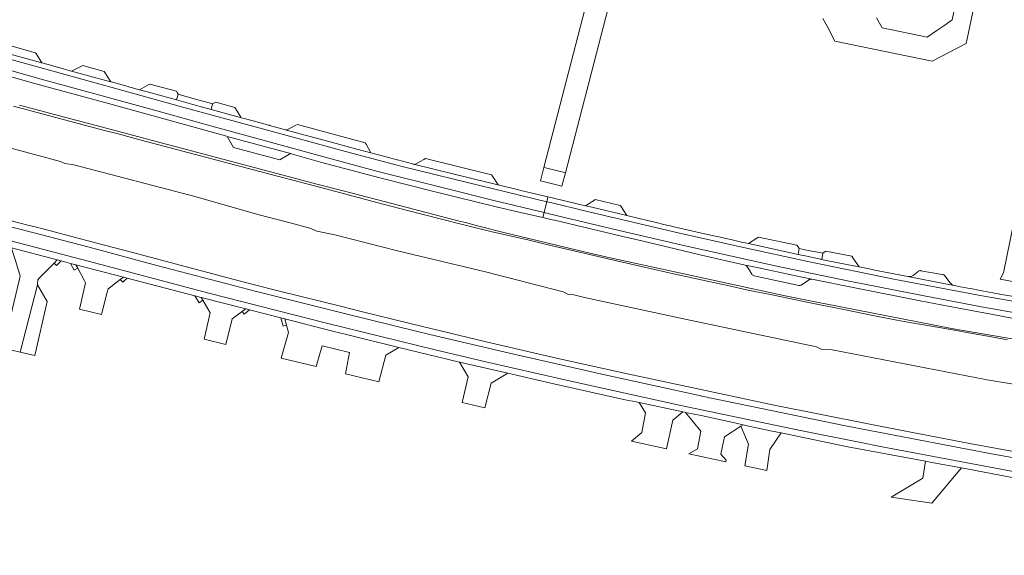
# Model space of a CAD drawing. Header units: metres. Extents: x 166325 to 190320, y 381923 to 404576.
# Tile 1047 of 1056: x 183725 to 183991, y 384956 to 385101. Entities that reach past the tile are written whole.
import ezdxf

# ---------------------------------------------------------------- set-up
doc = ezdxf.new("R2010")
doc.units = ezdxf.units.M
for name, color, linetype, lineweight in [('B-WE-VH-VERHARDING_ASFALT-GV', 8, 'Continuous', 18), ('B-WE-VH-VERHARDING_BETON-GV', 8, 'Continuous', 18), ('B-WE-VH-VERHARDING_BETONSTRAATSTEEN-GV', 8, 'Continuous', 18), ('B-WE-VH-VERHARDING_GESLOTEN-GV', 8, 'Continuous', 18), ('B-WE-VH-VERHARDING_HALFVERHARDING-GV', 8, 'Continuous', 18)]:
    doc.layers.add(name, color=color, linetype=linetype, lineweight=lineweight)

msp = doc.modelspace()

# ---------------------------------------------------------------- linework, layer by layer
at = {"layer": 'B-WE-VH-VERHARDING_ASFALT-GV', "flags": 128}
msp.add_lwpolyline([(183872.556, 385059.473), (183886.097, 385111.646), (183882.97, 385111.327), (183879.694, 385110.992), (183866.756, 385060.901), (183866.8, 385060.89), (183872.285, 385059.54)], close=True, dxfattribs=at)
msp.add_lwpolyline([(183872.556, 385059.473), (183886.097, 385111.646), (183882.97, 385111.327), (183879.694, 385110.992), (183866.756, 385060.901), (183866.8, 385060.89), (183872.285, 385059.54)], close=True, dxfattribs=at)
for points in [[(183866.776, 385048.724), (183853.247, 385051.994), (183839.198, 385055.434), (183821.824, 385059.828), (183808.238, 385063.499), (183790.517, 385068.327), (183777.017, 385072.056), (183761.465, 385076.334), (183746.375, 385080.526), (183730.881, 385084.775), (183717.179, 385088.591), (183701.222, 385092.956), (183683.993, 385097.697), (183674.163, 385100.392)], [(183866.776, 385048.724), (183853.247, 385051.994), (183839.198, 385055.434), (183821.824, 385059.828), (183808.238, 385063.499), (183790.517, 385068.327), (183777.017, 385072.056), (183761.465, 385076.334), (183746.375, 385080.526), (183730.881, 385084.775), (183717.179, 385088.591), (183701.222, 385092.956), (183683.993, 385097.697), (183674.163, 385100.392)], [(183675.459, 385098.383), (183703.347, 385090.681), (183704.185, 385090.454), (183721.421, 385085.778), (183721.674, 385085.709), (183724.617, 385084.878), (183729.451, 385083.512), (183749.021, 385078.135), (183780.675, 385069.434), (183781.173, 385069.298), (183798.286, 385064.624), (183798.771, 385064.491), (183806.402, 385062.352), (183822.359, 385058.131), (183837.391, 385054.287), (183854.158, 385050.153), (183860.381, 385048.731), (183866.437, 385047.347), (183866.776, 385048.724)], [(183675.459, 385098.383), (183703.347, 385090.681), (183704.185, 385090.454), (183721.421, 385085.778), (183721.674, 385085.709), (183724.617, 385084.878), (183729.451, 385083.512), (183749.021, 385078.135), (183780.675, 385069.434), (183781.173, 385069.298), (183798.286, 385064.624), (183798.771, 385064.491), (183806.402, 385062.352), (183822.359, 385058.131), (183837.391, 385054.287), (183854.158, 385050.153), (183860.381, 385048.731), (183866.437, 385047.347), (183866.776, 385048.724)], [(183709.787, 385093.606), (183725.6, 385089.241), (183740.632, 385085.108), (183756.213, 385080.771), (183769.771, 385077.013), (183785.381, 385072.764), (183798.967, 385069.035), (183813.103, 385065.219), (183828.106, 385061.259), (183842.386, 385057.703), (183867.492, 385051.637), (183867.812, 385052.934), (183860.504, 385054.694), (183859.9, 385054.84), (183854.338, 385056.18), (183851.696, 385056.816), (183831.817, 385061.683), (183831.636, 385061.728), (183831.579, 385061.743), (183831.227, 385061.837), (183827.18, 385062.923), (183826.971, 385062.979), (183826.949, 385062.985), (183825.11, 385063.478), (183819.937, 385064.866), (183816.185, 385065.872), (183808.602, 385067.907), (183797.211, 385070.999), (183797.04, 385071.045), (183796.879, 385071.089), (183792.603, 385072.25), (183792.466, 385072.287), (183792.439, 385072.294), (183790.027, 385072.949), (183789.327, 385073.139), (183788.848, 385073.269), (183785.032, 385074.305), (183784.925, 385074.334), (183784.71, 385074.392), (183784.392, 385074.478), (183783.39, 385074.754), (183776.794, 385076.567), (183774.445, 385077.213), (183771.832, 385077.932), (183768.054, 385078.97), (183767.469, 385079.131), (183760.828, 385080.957), (183757.452, 385081.885), (183755.169, 385082.513), (183754.766, 385082.623), (183754.355, 385082.736), (183750.752, 385083.726), (183749.778, 385083.994), (183749.65, 385084.029), (183745.615, 385085.138), (183739.043, 385086.945), (183738.093, 385087.206), (183737.461, 385087.379), (183736.788, 385087.564), (183732.769, 385088.668), (183731.017, 385089.15), (183719.464, 385092.324)], [(183717.179, 385088.591), (183730.881, 385084.775), (183746.375, 385080.526), (183761.465, 385076.334), (183777.017, 385072.056), (183790.517, 385068.327), (183808.238, 385063.499), (183821.824, 385059.828), (183839.198, 385055.434), (183853.247, 385051.994), (183866.776, 385048.724), (183867.417, 385051.332), (183867.492, 385051.637), (183842.386, 385057.703), (183828.106, 385061.259), (183813.103, 385065.219), (183798.967, 385069.035), (183785.381, 385072.764), (183769.771, 385077.013), (183756.213, 385080.771), (183740.632, 385085.108), (183725.6, 385089.241), (183709.787, 385093.606)], [(183709.787, 385093.606), (183725.6, 385089.241), (183740.632, 385085.108), (183756.213, 385080.771), (183769.771, 385077.013), (183785.381, 385072.764), (183798.967, 385069.035), (183813.103, 385065.219), (183828.106, 385061.259), (183842.386, 385057.703), (183867.492, 385051.637), (183867.812, 385052.934), (183860.504, 385054.694), (183859.9, 385054.84), (183854.338, 385056.18), (183851.696, 385056.816), (183831.817, 385061.683), (183831.636, 385061.728), (183831.579, 385061.743), (183831.227, 385061.837), (183827.18, 385062.923), (183826.971, 385062.979), (183826.949, 385062.985), (183825.11, 385063.478), (183819.937, 385064.866), (183816.185, 385065.872), (183808.602, 385067.907), (183797.211, 385070.999), (183797.04, 385071.045), (183796.879, 385071.089), (183792.603, 385072.25), (183792.466, 385072.287), (183792.439, 385072.294), (183790.027, 385072.949), (183789.327, 385073.139), (183788.848, 385073.269), (183785.032, 385074.305), (183784.925, 385074.334), (183784.71, 385074.392), (183784.392, 385074.478), (183783.39, 385074.754), (183776.794, 385076.567), (183774.445, 385077.213), (183771.832, 385077.932), (183768.054, 385078.97), (183767.469, 385079.131), (183760.828, 385080.957), (183757.452, 385081.885), (183755.169, 385082.513), (183754.766, 385082.623), (183754.355, 385082.736), (183750.752, 385083.726), (183749.778, 385083.994), (183749.65, 385084.029), (183745.615, 385085.138), (183739.043, 385086.945), (183738.093, 385087.206), (183737.461, 385087.379), (183736.788, 385087.564), (183732.769, 385088.668), (183731.017, 385089.15), (183719.464, 385092.324)], [(183717.179, 385088.591), (183730.881, 385084.775), (183746.375, 385080.526), (183761.465, 385076.334), (183777.017, 385072.056), (183790.517, 385068.327), (183808.238, 385063.499), (183821.824, 385059.828), (183839.198, 385055.434), (183853.247, 385051.994), (183866.776, 385048.724), (183867.417, 385051.332), (183867.492, 385051.637), (183842.386, 385057.703), (183828.106, 385061.259), (183813.103, 385065.219), (183798.967, 385069.035), (183785.381, 385072.764), (183769.771, 385077.013), (183756.213, 385080.771), (183740.632, 385085.108), (183725.6, 385089.241), (183709.787, 385093.606)], [(183998.206, 385068.152), (183990.913, 385032.403), (183990.029, 385030.716), (183993.35, 385030.111)], [(183998.206, 385068.152), (183990.913, 385032.403), (183990.029, 385030.716), (183993.35, 385030.111)], [(183996.078, 385025.642), (183990.975, 385026.496), (183988.489, 385026.959), (183986.634, 385027.305), (183984.644, 385027.676), (183982.029, 385028.163), (183981.316, 385028.296), (183979.366, 385028.659), (183977.216, 385029.073), (183977.05, 385029.105), (183975.248, 385029.452), (183965.55, 385031.318), (183965.202, 385031.385), (183964.135, 385031.591), (183960.004, 385032.386), (183956.089, 385033.171), (183955.534, 385033.282), (183951.909, 385034.009), (183951.437, 385034.103), (183942.605, 385035.874), (183941.84, 385036.027), (183941.626, 385036.07), (183941.445, 385036.109), (183937.782, 385036.902), (183935.428, 385037.412), (183921.989, 385040.322), (183921.15, 385040.504), (183920.472, 385040.658), (183918.016, 385041.216), (183915.179, 385041.86), (183914.87, 385041.93), (183910.171, 385042.998), (183901.531, 385044.961), (183900.973, 385045.087), (183899.956, 385045.329), (183899.912, 385045.339), (183896.32, 385046.191), (183895.069, 385046.488), (183889.157, 385047.89), (183879.662, 385050.142), (183878.023, 385050.528), (183875.962, 385051.014), (183874.994, 385051.242), (183867.812, 385052.934), (183867.492, 385051.637), (183869.296, 385051.201), (183877.373, 385049.253), (183903.05, 385043.221), (183920.666, 385039.271), (183938.069, 385035.481), (183961.771, 385030.623), (183985.153, 385026.192), (184007.52, 385022.295)], [(183996.078, 385025.642), (183990.975, 385026.496), (183988.489, 385026.959), (183986.634, 385027.305), (183984.644, 385027.676), (183982.029, 385028.163), (183981.316, 385028.296), (183979.366, 385028.659), (183977.216, 385029.073), (183977.05, 385029.105), (183975.248, 385029.452), (183965.55, 385031.318), (183965.202, 385031.385), (183964.135, 385031.591), (183960.004, 385032.386), (183956.089, 385033.171), (183955.534, 385033.282), (183951.909, 385034.009), (183951.437, 385034.103), (183942.605, 385035.874), (183941.84, 385036.027), (183941.626, 385036.07), (183941.445, 385036.109), (183937.782, 385036.902), (183935.428, 385037.412), (183921.989, 385040.322), (183921.15, 385040.504), (183920.472, 385040.658), (183918.016, 385041.216), (183915.179, 385041.86), (183914.87, 385041.93), (183910.171, 385042.998), (183901.531, 385044.961), (183900.973, 385045.087), (183899.956, 385045.329), (183899.912, 385045.339), (183896.32, 385046.191), (183895.069, 385046.488), (183889.157, 385047.89), (183879.662, 385050.142), (183878.023, 385050.528), (183875.962, 385051.014), (183874.994, 385051.242), (183867.812, 385052.934), (183867.492, 385051.637), (183869.296, 385051.201), (183877.373, 385049.253), (183903.05, 385043.221), (183920.666, 385039.271), (183938.069, 385035.481), (183961.771, 385030.623), (183985.153, 385026.192), (184007.52, 385022.295)], [(184007.52, 385022.295), (183985.153, 385026.192), (183961.771, 385030.623), (183938.069, 385035.481), (183920.666, 385039.271), (183903.05, 385043.221), (183877.373, 385049.253), (183869.296, 385051.201), (183867.492, 385051.637), (183867.417, 385051.332), (183866.776, 385048.724), (183870.434, 385047.84), (183888.624, 385043.515), (183903.723, 385040.004), (183929.202, 385034.342), (183949.246, 385030.152), (183969.064, 385026.264), (183985.031, 385023.244), (184005.414, 385019.658)], [(184007.52, 385022.295), (183985.153, 385026.192), (183961.771, 385030.623), (183938.069, 385035.481), (183920.666, 385039.271), (183903.05, 385043.221), (183877.373, 385049.253), (183869.296, 385051.201), (183867.492, 385051.637), (183867.417, 385051.332), (183866.776, 385048.724), (183870.434, 385047.84), (183888.624, 385043.515), (183903.723, 385040.004), (183929.202, 385034.342), (183949.246, 385030.152), (183969.064, 385026.264), (183985.031, 385023.244), (184005.414, 385019.658)], [(184005.414, 385019.658), (183985.031, 385023.244), (183969.064, 385026.264), (183949.246, 385030.152), (183929.202, 385034.342), (183903.723, 385040.004), (183888.624, 385043.515), (183870.434, 385047.84), (183866.776, 385048.724), (183866.437, 385047.347), (183868.991, 385046.763), (183868.995, 385046.761), (183869.603, 385046.617), (183888.109, 385042.241), (183893.199, 385041.064), (183909.338, 385037.206), (183921.163, 385034.529), (183922.642, 385034.194), (183936.059, 385031.309), (183939.121, 385030.689), (183950.767, 385028.332), (183968.433, 385024.862), (183975.968, 385023.455), (183985.658, 385021.627), (183987.196, 385021.337), (183993.237, 385020.198)], [(184005.414, 385019.658), (183985.031, 385023.244), (183969.064, 385026.264), (183949.246, 385030.152), (183929.202, 385034.342), (183903.723, 385040.004), (183888.624, 385043.515), (183870.434, 385047.84), (183866.776, 385048.724), (183866.437, 385047.347), (183868.991, 385046.763), (183868.995, 385046.761), (183869.603, 385046.617), (183888.109, 385042.241), (183893.199, 385041.064), (183909.338, 385037.206), (183921.163, 385034.529), (183922.642, 385034.194), (183936.059, 385031.309), (183939.121, 385030.689), (183950.767, 385028.332), (183968.433, 385024.862), (183975.968, 385023.455), (183985.658, 385021.627), (183987.196, 385021.337), (183993.237, 385020.198)], [(183720.131, 385045.522), (183728.221, 385043.432), (183743.815, 385039.313), (183762.098, 385034.416), (183789.065, 385027.331), (183812.841, 385021.395), (183832.202, 385016.614), (183835.93, 385015.744), (183857.404, 385010.676), (183882.378, 385005.028), (183909.112, 384999.15)], [(183728.221, 385043.432), (183720.131, 385045.522)], [(183720.131, 385045.522), (183728.221, 385043.432), (183743.815, 385039.313), (183762.098, 385034.416), (183789.065, 385027.331), (183812.841, 385021.395), (183832.202, 385016.614), (183835.93, 385015.744), (183857.404, 385010.676), (183882.378, 385005.028), (183909.112, 384999.15)], [(183728.221, 385043.432), (183720.131, 385045.522)], [(183909.112, 384999.15), (183882.378, 385005.028), (183857.404, 385010.676), (183835.93, 385015.744), (183832.202, 385016.614), (183812.841, 385021.395), (183789.065, 385027.331), (183762.098, 385034.416), (183743.815, 385039.313), (183728.221, 385043.432)], [(183909.112, 384999.15), (183882.378, 385005.028), (183857.404, 385010.676), (183835.93, 385015.744), (183832.202, 385016.614), (183812.841, 385021.395), (183789.065, 385027.331), (183762.098, 385034.416), (183743.815, 385039.313), (183728.221, 385043.432)], [(183720.553, 385041.613), (183747.021, 385034.652), (183776.205, 385026.924), (183807.939, 385018.826), (183837.37, 385011.625), (183851.047, 385008.372), (183872.364, 385003.524), (183903.758, 384996.571), (183923.146, 384992.482), (183936.12, 384989.849), (183951.9, 384986.646), (183958.132, 384985.382), (183993.097, 384978.859), (184026.587, 384972.955), (184044.28, 384969.963), (184059.619, 384967.493), (184133.096, 384956.094)], [(183993.097, 384978.859), (183958.132, 384985.382), (183951.9, 384986.646), (183936.12, 384989.849), (183923.146, 384992.482), (183903.758, 384996.571), (183872.364, 385003.524), (183851.047, 385008.372), (183837.37, 385011.625), (183807.939, 385018.826), (183776.205, 385026.924), (183747.021, 385034.652), (183720.553, 385041.613)], [(183720.553, 385041.613), (183747.021, 385034.652), (183776.205, 385026.924), (183807.939, 385018.826), (183837.37, 385011.625), (183851.047, 385008.372), (183872.364, 385003.524), (183903.758, 384996.571), (183923.146, 384992.482), (183936.12, 384989.849), (183951.9, 384986.646), (183958.132, 384985.382), (183993.097, 384978.859), (184026.587, 384972.955), (184044.28, 384969.963), (184059.619, 384967.493), (184133.096, 384956.094)], [(183993.097, 384978.859), (183958.132, 384985.382), (183951.9, 384986.646), (183936.12, 384989.849), (183923.146, 384992.482), (183903.758, 384996.571), (183872.364, 385003.524), (183851.047, 385008.372), (183837.37, 385011.625), (183807.939, 385018.826), (183776.205, 385026.924), (183747.021, 385034.652), (183720.553, 385041.613)], [(184006.064, 384981.9), (183987.732, 384985.229), (183982.335, 384986.209), (183965.911, 384989.363), (183954.331, 384991.586), (183928.975, 384996.66), (183889.354, 385005.134), (183870.157, 385009.394), (183851.137, 385013.798), (183830.983, 385018.601), (183817.012, 385022.062), (183812.106, 385023.277), (183795.281, 385027.475), (183788.186, 385029.245), (183781.308, 385031.084), (183774.16, 385032.995), (183754.886, 385038.059), (183745.563, 385040.508)], [(184006.064, 384981.9), (183987.732, 384985.229), (183982.335, 384986.209), (183965.911, 384989.363), (183954.331, 384991.586), (183928.975, 384996.66), (183889.354, 385005.134), (183870.157, 385009.394), (183851.137, 385013.798), (183830.983, 385018.601), (183817.012, 385022.062), (183812.106, 385023.277), (183795.281, 385027.475), (183788.186, 385029.245), (183781.308, 385031.084), (183774.16, 385032.995), (183754.886, 385038.059), (183745.563, 385040.508)], [(183722.876, 385039.135), (183735.219, 385035.914), (183736.249, 385035.646), (183738.797, 385034.984), (183740.252, 385034.605), (183753.135, 385031.254), (183754.098, 385031.002), (183772.401, 385026.223), (183774.093, 385025.781), (183786.187, 385022.649), (183787.189, 385022.392), (183795.597, 385020.239), (183796.728, 385019.949), (183809.927, 385016.606), (183813.051, 385015.825), (183827.567, 385012.251), (183843.945, 385008.322), (183857.001, 385005.269), (183868.575, 385002.621), (183888.69, 384998.14), (183891.644, 384997.52), (183892.483, 384997.344), (183904.243, 384994.873), (183904.807, 384994.755), (183904.986, 384994.717), (183905.444, 384994.621), (183909.237, 384993.824), (183917.903, 384991.936), (183920.57, 384991.355), (183921.319, 384991.192), (183927.94, 384989.75), (183930.886, 384989.142), (183948.869, 384985.432), (183969.861, 384981.515), (183971.559, 384981.198), (183979.559, 384979.705), (183995.61, 384976.71)], [(183722.876, 385039.135), (183735.219, 385035.914), (183736.249, 385035.646), (183738.797, 385034.984), (183740.252, 385034.605), (183753.135, 385031.254), (183754.098, 385031.002), (183772.401, 385026.223), (183774.093, 385025.781), (183786.187, 385022.649), (183787.189, 385022.392), (183795.597, 385020.239), (183796.728, 385019.949), (183809.927, 385016.606), (183813.051, 385015.825), (183827.567, 385012.251), (183843.945, 385008.322), (183857.001, 385005.269), (183868.575, 385002.621), (183888.69, 384998.14), (183891.644, 384997.52), (183892.483, 384997.344), (183904.243, 384994.873), (183904.807, 384994.755), (183904.986, 384994.717), (183905.444, 384994.621), (183909.237, 384993.824), (183917.903, 384991.936), (183920.57, 384991.355), (183921.319, 384991.192), (183927.94, 384989.75), (183930.886, 384989.142), (183948.869, 384985.432), (183969.861, 384981.515), (183971.559, 384981.198), (183979.559, 384979.705), (183995.61, 384976.71)], [(183913.753, 384998.197), (183948.245, 384991.081), (183987.674, 384983.522), (184024.751, 384976.955), (184059.01, 384971.402), (184133.661, 384959.75)], [(184133.096, 384956.094), (184133.104, 384956.144), (184133.635, 384959.584), (184133.661, 384959.75), (184059.01, 384971.402), (184024.751, 384976.955), (183987.674, 384983.522), (183948.245, 384991.081), (183913.753, 384998.197)], [(183913.753, 384998.197), (183948.245, 384991.081), (183987.674, 384983.522), (184024.751, 384976.955), (184059.01, 384971.402), (184133.661, 384959.75)], [(184133.096, 384956.094), (184133.104, 384956.144), (184133.635, 384959.584), (184133.661, 384959.75), (184059.01, 384971.402), (184024.751, 384976.955), (183987.674, 384983.522), (183948.245, 384991.081), (183913.753, 384998.197)]]:
    msp.add_lwpolyline(points, dxfattribs=at)
at = {"layer": 'B-WE-VH-VERHARDING_ASFALT-GV'}
for points in [[(183745.563, 385040.508, 0.009706), (183712.892, 385048.811)], [(183745.563, 385040.508, 0.009706), (183712.892, 385048.811)], [(183909.112, 384999.15, 0.0006627), (183913.753, 384998.197)], [(183913.753, 384998.197, -0.0006627), (183909.112, 384999.15)], [(183909.112, 384999.15, 0.0006627), (183913.753, 384998.197)], [(183913.753, 384998.197, -0.0006627), (183909.112, 384999.15)]]:
    msp.add_lwpolyline(points, format="xyb", dxfattribs=at)
at = {"layer": 'B-WE-VH-VERHARDING_BETON-GV', "flags": 128}
for points in [[(183734.349, 385035.024), (183735.033, 385034.385), (183736.249, 385035.646), (183735.219, 385035.914)], [(183738.797, 385034.984), (183739.82, 385033.124), (183740.742, 385033.688), (183740.252, 385034.605)], [(183754.098, 385031.002), (183753.135, 385031.254), (183752.25, 385030.592), (183752.953, 385029.869)], [(183774.093, 385025.781), (183772.401, 385026.223), (183773.571, 385024.284), (183774.532, 385025.048)], [(183787.189, 385022.392), (183786.187, 385022.649), (183785.214, 385021.94), (183785.712, 385021.214)], [(183797.162, 385018.282), (183796.728, 385019.949), (183795.597, 385020.239), (183796.251, 385017.987)]]:
    msp.add_lwpolyline(points, close=True, dxfattribs=at)
at = {"layer": 'B-WE-VH-VERHARDING_BETONSTRAATSTEEN-GV', "flags": 128}
for points in [[(183980.197, 385115.789), (183977.09, 385100.78), (183974.801, 385099.178), (183972.921, 385097.862), (183970.36, 385096.07), (183958.18, 385098.63), (183956.661, 385101.307)], [(183980.197, 385115.789), (183977.09, 385100.78), (183974.801, 385099.178), (183972.921, 385097.862), (183970.36, 385096.07), (183958.18, 385098.63), (183956.661, 385101.307)], [(183942.164, 385101.126), (183943.338, 385099.046), (183945.41, 385095.05), (183971.63, 385089.57), (183980.89, 385094.34), (183981.425, 385096.931), (183983.733, 385108.12)], [(183942.164, 385101.126), (183943.338, 385099.046), (183945.41, 385095.05), (183971.63, 385089.57), (183980.89, 385094.34), (183981.425, 385096.931), (183983.733, 385108.12)]]:
    msp.add_lwpolyline(points, dxfattribs=at)
for points in [[(183731.017, 385089.15), (183729.51, 385091.679), (183729.377, 385091.902), (183722.03, 385093.946), (183721.81, 385093.807), (183719.464, 385092.324)], [(183742.151, 385088.454), (183741.8, 385088.284), (183739.043, 385086.945), (183745.615, 385085.138), (183749.65, 385084.029), (183748.034, 385086.561), (183747.854, 385086.844)], [(183757.452, 385081.885), (183760.828, 385080.957), (183767.469, 385079.131), (183767.867, 385080.688), (183767.623, 385081.149), (183767.452, 385081.472), (183760.249, 385083.436), (183759.948, 385083.269)], [(183767.469, 385079.131), (183768.054, 385078.97), (183771.832, 385077.932), (183774.445, 385077.213), (183776.794, 385076.567), (183777.182, 385078.106), (183776.255, 385078.363), (183772.249, 385079.473), (183768.762, 385080.44), (183767.867, 385080.688)], [(183777.182, 385078.106), (183776.794, 385076.567), (183783.39, 385074.754), (183784.392, 385074.478), (183784.71, 385074.392), (183784.828, 385074.485), (183783.346, 385076.804), (183783.177, 385077.068), (183778.082, 385078.521), (183777.726, 385078.357)], [(183819.937, 385064.866), (183818.658, 385067.199), (183818.465, 385067.553), (183800.147, 385072.526), (183799.734, 385072.311), (183797.211, 385070.999), (183808.602, 385067.907), (183816.185, 385065.872)], [(183798.286, 385064.624), (183781.173, 385069.298), (183782.872, 385066.303), (183795.398, 385062.921)], [(183852.607, 385058.896), (183834.71, 385063.28), (183834.323, 385063.067), (183831.817, 385061.683), (183851.696, 385056.816), (183854.338, 385056.18), (183852.81, 385058.577)], [(183852.607, 385058.896), (183834.71, 385063.28), (183834.323, 385063.067), (183831.817, 385061.683), (183851.696, 385056.816), (183854.338, 385056.18), (183852.81, 385058.577)], [(183866.756, 385060.901), (183865.809, 385057.235), (183868.701, 385056.539), (183871.613, 385055.838), (183872.556, 385059.473), (183872.285, 385059.54), (183866.8, 385060.89)], [(183866.756, 385060.901), (183865.809, 385057.235), (183868.701, 385056.539), (183871.613, 385055.838), (183872.556, 385059.473), (183872.285, 385059.54), (183866.8, 385060.89)], [(183889.157, 385047.89), (183887.531, 385050.387), (183887.359, 385050.65), (183880.598, 385052.193), (183880.413, 385052.073), (183878.023, 385050.528), (183879.662, 385050.142)], [(183889.157, 385047.89), (183887.531, 385050.387), (183887.359, 385050.65), (183880.598, 385052.193), (183880.413, 385052.073), (183878.023, 385050.528), (183879.662, 385050.142)], [(183935.428, 385037.412), (183935.757, 385038.962), (183935.432, 385039.403), (183935.093, 385039.861), (183924.743, 385042.019), (183924.324, 385041.761), (183921.989, 385040.322)], [(183935.428, 385037.412), (183935.757, 385038.962), (183935.432, 385039.403), (183935.093, 385039.861), (183924.743, 385042.019), (183924.324, 385041.761), (183921.989, 385040.322)], [(183734.349, 385035.024), (183735.219, 385035.914), (183722.876, 385039.135), (183723.237, 385037.955), (183723.825, 385036.033), (183725.001, 385032.188), (183725.213, 385031.495), (183724.949, 385030.39), (183721.334, 385015.255), (183720.628, 385012.3), (183719.471, 385007.358), (183719.026, 385005.472), (183721.46, 385004.932), (183722.919, 385011.512), (183725.175, 385011.012), (183729.912, 385029.212), (183729.912, 385029.243), (183729.921, 385030.492), (183730.362, 385030.943)], [(183941.84, 385036.027), (183942.14, 385037.698), (183941.725, 385037.78), (183938.156, 385038.487), (183935.757, 385038.962), (183935.428, 385037.412), (183937.782, 385036.902), (183941.445, 385036.109), (183941.626, 385036.07)], [(183941.84, 385036.027), (183942.14, 385037.698), (183941.725, 385037.78), (183938.156, 385038.487), (183935.757, 385038.962), (183935.428, 385037.412), (183937.782, 385036.902), (183941.445, 385036.109), (183941.626, 385036.07)], [(183951.909, 385034.009), (183950.252, 385036.446), (183949.947, 385036.894), (183942.976, 385038.298), (183942.523, 385037.973), (183942.14, 385037.698), (183941.84, 385036.027), (183942.605, 385035.874), (183951.437, 385034.103)], [(183951.909, 385034.009), (183950.252, 385036.446), (183949.947, 385036.894), (183942.976, 385038.298), (183942.523, 385037.973), (183942.14, 385037.698), (183941.84, 385036.027), (183942.605, 385035.874), (183951.437, 385034.103)], [(183753.135, 385031.254), (183740.252, 385034.605), (183740.742, 385033.688), (183742.481, 385030.434), (183742.874, 385029.699), (183742.512, 385028.138), (183741.225, 385022.589), (183747.171, 385021.157), (183748.691, 385027.166), (183748.929, 385028.107), (183749.657, 385028.652), (183752.25, 385030.592)], [(183921.163, 385034.529), (183921.355, 385034.421), (183921.523, 385034.279), (183921.662, 385034.108), (183922.9, 385032.037), (183923.038, 385031.88), (183923.204, 385031.754), (183923.392, 385031.664), (183923.594, 385031.612), (183935.597, 385029.017), (183935.768, 385028.997), (183935.939, 385029.007), (183936.106, 385029.049), (183936.263, 385029.12), (183938.26, 385030.451), (183938.452, 385030.577), (183938.665, 385030.661), (183938.892, 385030.699), (183939.121, 385030.689), (183936.059, 385031.309), (183922.642, 385034.194)], [(183921.163, 385034.529), (183921.355, 385034.421), (183921.523, 385034.279), (183921.662, 385034.108), (183922.9, 385032.037), (183923.038, 385031.88), (183923.204, 385031.754), (183923.392, 385031.664), (183923.594, 385031.612), (183935.597, 385029.017), (183935.768, 385028.997), (183935.939, 385029.007), (183936.106, 385029.049), (183936.263, 385029.12), (183938.26, 385030.451), (183938.452, 385030.577), (183938.665, 385030.661), (183938.892, 385030.699), (183939.121, 385030.689), (183936.059, 385031.309), (183922.642, 385034.194)], [(183965.55, 385031.318), (183975.248, 385029.452), (183977.05, 385029.105), (183977.216, 385029.073), (183977.116, 385029.148), (183976.503, 385029.706), (183975.123, 385031.568), (183974.969, 385031.728), (183974.789, 385031.858), (183974.589, 385031.952), (183974.375, 385032.009), (183968.647, 385032.98), (183968.482, 385033.01), (183968.314, 385033.008), (183968.149, 385032.972), (183967.995, 385032.906), (183967.856, 385032.81), (183966.556, 385031.707), (183966.165, 385031.553), (183965.202, 385031.385)], [(183965.55, 385031.318), (183975.248, 385029.452), (183977.05, 385029.105), (183977.216, 385029.073), (183977.116, 385029.148), (183976.503, 385029.706), (183975.123, 385031.568), (183974.969, 385031.728), (183974.789, 385031.858), (183974.589, 385031.952), (183974.375, 385032.009), (183968.647, 385032.98), (183968.482, 385033.01), (183968.314, 385033.008), (183968.149, 385032.972), (183967.995, 385032.906), (183967.856, 385032.81), (183966.556, 385031.707), (183966.165, 385031.553), (183965.202, 385031.385)], [(183732.493, 385024.693), (183729.912, 385029.212), (183725.175, 385011.012), (183729.176, 385010.124)], [(183774.942, 385014.466), (183780.809, 385013.053), (183782.494, 385019.956), (183785.214, 385021.94), (183786.187, 385022.649), (183774.093, 385025.781), (183774.532, 385025.048), (183776.569, 385021.643)], [(183795.747, 385009.397), (183805.174, 385007.09), (183806.774, 385012.699), (183814.186, 385010.863), (183813.099, 385005.15), (183822.097, 385002.947), (183823.981, 385010.184), (183827.567, 385012.251), (183813.051, 385015.825), (183809.927, 385016.606), (183796.728, 385019.949), (183797.162, 385018.282), (183797.681, 385016.287)], [(183857.001, 385005.269), (183843.945, 385008.322), (183846.264, 385004.344), (183844.659, 384997.424), (183850.804, 384995.921), (183852.49, 385002.624)], [(183857.001, 385005.269), (183843.945, 385008.322), (183846.264, 385004.344), (183844.659, 384997.424), (183850.804, 384995.921), (183852.49, 385002.624)], [(183899.853, 384984.886), (183901.547, 384992.6), (183904.243, 384994.873), (183892.483, 384997.344), (183894.19, 384994.631), (183893.197, 384989.305), (183890.386, 384986.97)], [(183899.853, 384984.886), (183901.547, 384992.6), (183904.243, 384994.873), (183892.483, 384997.344), (183894.19, 384994.631), (183893.197, 384989.305), (183890.386, 384986.97)], [(183915.949, 384981.374), (183916.03, 384981.771), (183914.518, 384983.44), (183915.579, 384988.089), (183919.971, 384990.963), (183920.57, 384991.355), (183917.903, 384991.936), (183909.237, 384993.824), (183905.444, 384994.621), (183904.986, 384994.717), (183909.125, 384989.601), (183908.267, 384984.885), (183905.93, 384983.549)], [(183915.949, 384981.374), (183916.03, 384981.771), (183914.518, 384983.44), (183915.579, 384988.089), (183919.971, 384990.963), (183920.57, 384991.355), (183917.903, 384991.936), (183909.237, 384993.824), (183905.444, 384994.621), (183904.986, 384994.717), (183909.125, 384989.601), (183908.267, 384984.885), (183905.93, 384983.549)], [(183926.943, 384978.988), (183927.841, 384984.658), (183930.886, 384989.142), (183927.94, 384989.75), (183921.319, 384991.192), (183920.57, 384991.355), (183919.971, 384990.963), (183922.039, 384986.085), (183921.078, 384980.261)], [(183926.943, 384978.988), (183927.841, 384984.658), (183930.886, 384989.142), (183927.94, 384989.75), (183921.319, 384991.192), (183920.57, 384991.355), (183919.971, 384990.963), (183922.039, 384986.085), (183921.078, 384980.261)], [(183969.861, 384981.515), (183969.155, 384976.98), (183960.6, 384971.836), (183971.601, 384970.206), (183979.559, 384979.705), (183971.559, 384981.198)], [(183969.861, 384981.515), (183969.155, 384976.98), (183960.6, 384971.836), (183971.601, 384970.206), (183979.559, 384979.705), (183971.559, 384981.198)]]:
    msp.add_lwpolyline(points, close=True, dxfattribs=at)
at = {"layer": 'B-WE-VH-VERHARDING_GESLOTEN-GV', "flags": 128}
for points in [[(183723.346, 385077.449), (183732.141, 385075.125), (183747.624, 385070.996), (183751.661, 385069.931), (183757.895, 385068.285), (183780.016, 385062.453), (183794.727, 385058.534), (183804.764, 385055.916), (183810.5, 385054.384), (183821.627, 385051.426), (183829.474, 385049.37), (183844.369, 385045.602), (183852.795, 385043.538), (183862.71, 385041.2), (183867.069, 385040.177), (183877.505, 385037.701), (183887.185, 385035.456), (183895.455, 385033.606), (183900.918, 385032.368), (183911.324, 385030.052), (183916.409, 385028.952), (183921.453, 385027.861), (183928.833, 385026.347), (183938.656, 385024.333), (183947.304, 385022.591), (183955.646, 385020.9), (183962.149, 385019.612), (183966.051, 385018.949), (183968.267, 385018.567), (183970.912, 385018.085), (183978.268, 385016.803), (183981.02, 385016.3), (183987.663, 385015.1), (183992.001, 385014.302)], [(183723.346, 385077.449), (183732.141, 385075.125), (183747.624, 385070.996), (183751.661, 385069.931), (183757.895, 385068.285), (183780.016, 385062.453), (183794.727, 385058.534), (183804.764, 385055.916), (183810.5, 385054.384), (183821.627, 385051.426), (183829.474, 385049.37), (183844.369, 385045.602), (183852.795, 385043.538), (183862.71, 385041.2), (183867.069, 385040.177), (183877.505, 385037.701), (183887.185, 385035.456), (183895.455, 385033.606), (183900.918, 385032.368), (183911.324, 385030.052), (183916.409, 385028.952), (183921.453, 385027.861), (183928.833, 385026.347), (183938.656, 385024.333), (183947.304, 385022.591), (183955.646, 385020.9), (183962.149, 385019.612), (183966.051, 385018.949), (183968.267, 385018.567), (183970.912, 385018.085), (183978.268, 385016.803), (183981.02, 385016.3), (183987.663, 385015.1), (183992.001, 385014.302)], [(184023.928, 385009.339), (183980.049, 385016.874), (183976.938, 385017.409), (183942.42, 385024.135), (183941.404, 385024.333), (183940.534, 385024.503), (183931.977, 385026.17), (183884.663, 385036.454), (183883.847, 385036.648), (183877.22, 385038.222), (183855.934, 385043.279), (183848.785, 385045.13), (183845.516, 385045.977), (183843.866, 385046.405), (183829.746, 385050.062), (183812.495, 385054.531), (183805.728, 385056.324), (183767.072, 385066.566), (183764.64, 385067.211), (183753.244, 385070.232), (183751.466, 385070.703), (183737.546, 385074.393), (183724.97, 385077.726)], [(184023.928, 385009.339), (183980.049, 385016.874), (183976.938, 385017.409), (183942.42, 385024.135), (183941.404, 385024.333), (183940.534, 385024.503), (183931.977, 385026.17), (183884.663, 385036.454), (183883.847, 385036.648), (183877.22, 385038.222), (183855.934, 385043.279), (183848.785, 385045.13), (183845.516, 385045.977), (183843.866, 385046.405), (183829.746, 385050.062), (183812.495, 385054.531), (183805.728, 385056.324), (183767.072, 385066.566), (183764.64, 385067.211), (183753.244, 385070.232), (183751.466, 385070.703), (183737.546, 385074.393), (183724.97, 385077.726)]]:
    msp.add_lwpolyline(points, dxfattribs=at)
at = {"layer": 'B-WE-VH-VERHARDING_HALFVERHARDING-GV', "flags": 128}
for points in [[(183992.001, 385014.302), (183987.663, 385015.1), (183981.02, 385016.3), (183978.268, 385016.803), (183970.912, 385018.085), (183968.267, 385018.567), (183966.051, 385018.949), (183962.149, 385019.612), (183955.646, 385020.9), (183947.304, 385022.591), (183938.656, 385024.333), (183928.833, 385026.347), (183921.453, 385027.861), (183916.409, 385028.952), (183911.324, 385030.052), (183900.918, 385032.368), (183895.455, 385033.606), (183887.185, 385035.456), (183877.505, 385037.701), (183867.069, 385040.177), (183862.71, 385041.2), (183852.795, 385043.538), (183844.369, 385045.602), (183829.474, 385049.37), (183821.627, 385051.426), (183810.5, 385054.384), (183804.764, 385055.916), (183794.727, 385058.534), (183780.016, 385062.453), (183757.895, 385068.285), (183751.661, 385069.931), (183747.624, 385070.996), (183732.141, 385075.125), (183723.346, 385077.449)], [(183992.001, 385014.302), (183987.663, 385015.1), (183981.02, 385016.3), (183978.268, 385016.803), (183970.912, 385018.085), (183968.267, 385018.567), (183966.051, 385018.949), (183962.149, 385019.612), (183955.646, 385020.9), (183947.304, 385022.591), (183938.656, 385024.333), (183928.833, 385026.347), (183921.453, 385027.861), (183916.409, 385028.952), (183911.324, 385030.052), (183900.918, 385032.368), (183895.455, 385033.606), (183887.185, 385035.456), (183877.505, 385037.701), (183867.069, 385040.177), (183862.71, 385041.2), (183852.795, 385043.538), (183844.369, 385045.602), (183829.474, 385049.37), (183821.627, 385051.426), (183810.5, 385054.384), (183804.764, 385055.916), (183794.727, 385058.534), (183780.016, 385062.453), (183757.895, 385068.285), (183751.661, 385069.931), (183747.624, 385070.996), (183732.141, 385075.125), (183723.346, 385077.449)], [(183690.13, 385074.821), (183736.119, 385062.461), (183737.29, 385061.978), (183739.711, 385061.583), (183772.724, 385052.944), (183789.444, 385048.151), (183798.151, 385045.916), (183803.494, 385044.453), (183805.366, 385043.7), (183810.269, 385042.645), (183827.162, 385038.353), (183850.988, 385032.689), (183871.92, 385027.246), (183873.345, 385026.608), (183874.837, 385026.497), (183877.727, 385025.732), (183904.888, 385019.893), (183940.42, 385012.448), (183941.642, 385011.817), (183944.642, 385011.568), (183986.493, 385003.545), (184007.784, 385000.03)], [(183690.13, 385074.821), (183736.119, 385062.461), (183737.29, 385061.978), (183739.711, 385061.583), (183772.724, 385052.944), (183789.444, 385048.151), (183798.151, 385045.916), (183803.494, 385044.453), (183805.366, 385043.7), (183810.269, 385042.645), (183827.162, 385038.353), (183850.988, 385032.689), (183871.92, 385027.246), (183873.345, 385026.608), (183874.837, 385026.497), (183877.727, 385025.732), (183904.888, 385019.893), (183940.42, 385012.448), (183941.642, 385011.817), (183944.642, 385011.568), (183986.493, 385003.545), (184007.784, 385000.03)]]:
    msp.add_lwpolyline(points, dxfattribs=at)

doc.saveas('drawing.dxf')
